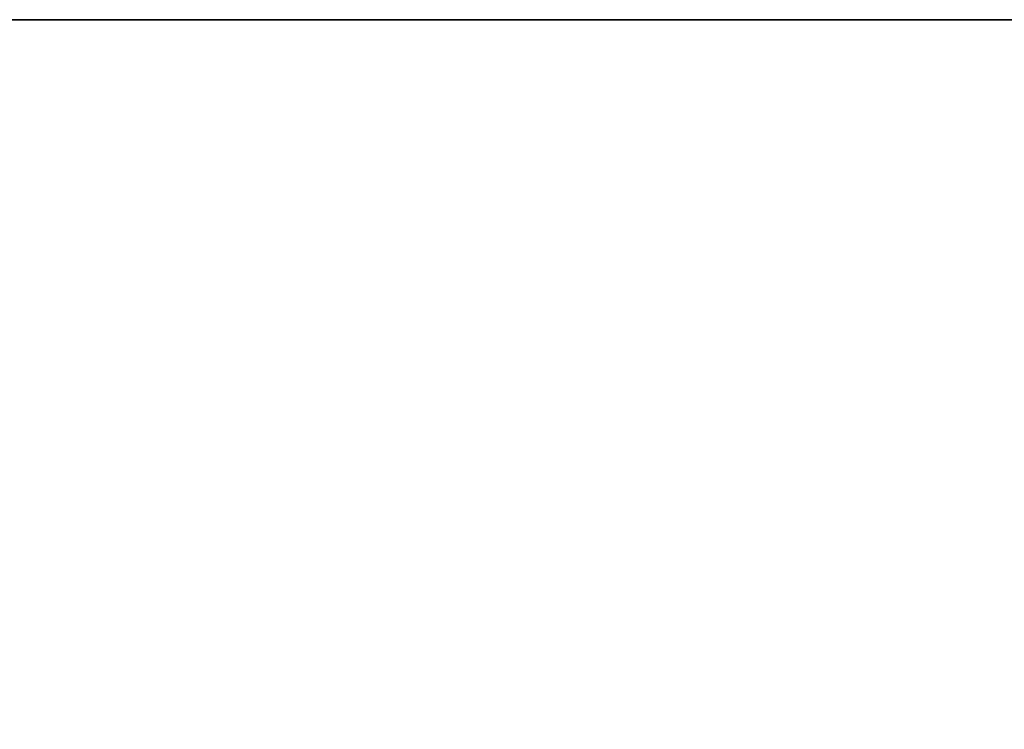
# Model space of a CAD drawing. Header units: millimetres. Extents: x -508 to 6708, y -115 to 193.
# Tile 339 of 656: x 1039 to 1078, y 147 to 174. Entities that reach past the tile are written whole.
import ezdxf

# ---------------------------------------------------------------- set-up
doc = ezdxf.new("R2010")
doc.units = ezdxf.units.MM
doc.layers.add('151', color=7, linetype='Continuous', true_color=0xffffff)

# ---------------------------------------------------------------- blocks, each defined once
blk = doc.blocks.new('UG_SURFACE_002')
at = {"layer": '151', "color": 252, "linetype": 'Continuous', "lineweight": 35}
for points in [[(942.5, -10, -7.75), (942.5, 174.4, -7.75), (1092.5, 174.4, -7.75), (1092.5, -10, -7.75)], [(942.5, 174.4, 2215.25), (2057.5, 174.4, 2215.25), (1907.5, 174.4, 2065.25), (1092.5, 174.4, 2065.25)], [(1092.5, 174.4, 2065.25), (1092.5, 174.4, -7.75), (942.5, 174.4, -7.75), (942.5, 174.4, 2215.25)], [(2057.5, -10, 2215.25), (2057.5, 174.4, 2215.25), (942.5, 174.4, 2215.25), (942.5, -10, 2215.25)]]:
    blk.add_3dface(points, dxfattribs=at)

msp = doc.modelspace()

# ---------------------------------------------------------------- linework, layer by layer
at = {"layer": '151', "color": 253, "linetype": 'Continuous', "lineweight": -3}
for p, q in [((942.5, 174.4, 2215.25), (2057.5, 174.4, 2215.25)), ((942.5, 174.4, -7.75), (1092.5, 174.4, -7.75)), ((942.5, 174.4, 2215.25), (2057.5, 174.4, 2215.25))]:
    msp.add_line(p, q, dxfattribs=at)

# ---------------------------------------------------------------- block references
msp.add_blockref('UG_SURFACE_002', (0, 0), dxfattribs=at)

doc.saveas('drawing.dxf')
